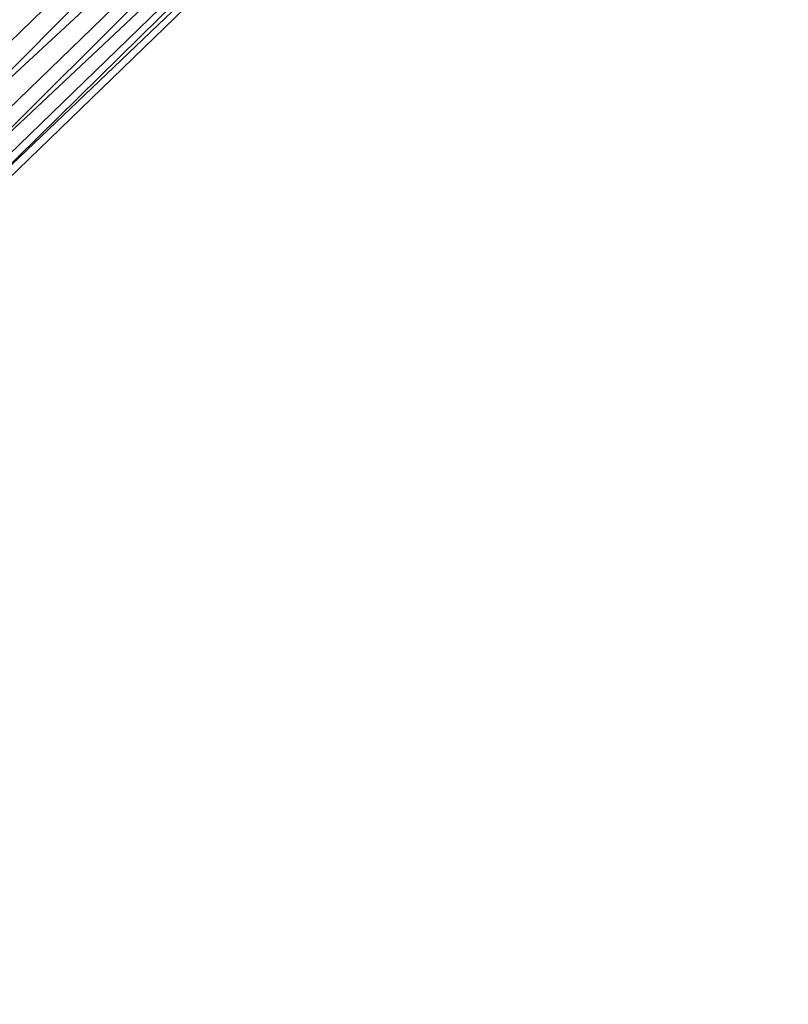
# Model space of a CAD drawing. Extents: x -91 to 91, y -91 to 262.
# Tile 450 of 480: x 48.46 to 51.06, y 42.75 to 46.08. Entities that reach past the tile are written whole.
import ezdxf

# ---------------------------------------------------------------- set-up
doc = ezdxf.new("R2010")
doc.units = 0
doc.header["$LTSCALE"] = 25.4
doc.layers.get('0').update_dxf_attribs({"linetype": 'CONTINUOUS'})

# ---------------------------------------------------------------- blocks, each defined once
blk = doc.blocks.new('ETE0_STL_1')
at = {"color": 0}
for p, q in [((45.3105, 42.987, 169.2591), (50.8355, 48.3387, 169.2591)), ((45.3105, 42.987, 169.2591), (50.8355, 48.3387, 169.2591)), ((45.4217, 42.8722, 169.4395), (50.8355, 48.3387, 169.2591)), ((45.4217, 42.8722, 169.4395), (50.8355, 48.3387, 169.2591)), ((45.3105, 42.987, 170.7561), (50.9467, 48.2239, 170.5757)), ((45.3105, 42.987, 170.7561), (50.9467, 48.2239, 170.5757)), ((45.4217, 42.8722, 170.5757), (50.9467, 48.2239, 170.5757)), ((45.4217, 42.8722, 170.5757), (50.9467, 48.2239, 170.5757)), ((45.4997, 42.7917, 170.3622), (50.9467, 48.2239, 170.5757)), ((45.4997, 42.7917, 170.3622), (50.9467, 48.2239, 170.5757)), ((45.4217, 42.8722, 169.4395), (51.0247, 48.1434, 169.653)), ((45.4217, 42.8722, 169.4395), (51.0247, 48.1434, 169.653)), ((45.4997, 42.7917, 169.653), (51.0247, 48.1434, 169.653)), ((45.4997, 42.7917, 169.653), (51.0247, 48.1434, 169.653)), ((45.5398, 42.7503, 169.8871), (51.0247, 48.1434, 169.653)), ((45.5398, 42.7503, 169.8871), (51.0247, 48.1434, 169.653)), ((45.4997, 42.7917, 170.3622), (51.0648, 48.1019, 170.1281)), ((45.4997, 42.7917, 170.3622), (51.0648, 48.1019, 170.1281)), ((45.5398, 42.7503, 170.1281), (51.0648, 48.1019, 170.1281)), ((45.5398, 42.7503, 170.1281), (51.0648, 48.1019, 170.1281)), ((45.5398, 42.7503, 169.8871), (51.0648, 48.1019, 170.1281)), ((45.5398, 42.7503, 169.8871), (51.0648, 48.1019, 170.1281)), ((47.5391, 45.1457, 320.5228), (49.7175, 47.2558, 319.8282)), ((47.5391, 45.1457, 320.5228), (49.7175, 47.2558, 319.8282)), ((47.6859, 44.9094, 320.1334), (49.823, 46.9795, 319.4519)), ((47.6859, 44.9094, 320.1334), (49.823, 46.9795, 319.4519)), ((47.5089, 44.8939, 319.2211), (49.5491, 46.8701, 318.5705)), ((47.5089, 44.8939, 319.2211), (49.5491, 46.8701, 318.5705)), ((47.675, 44.8185, 319.6635), (49.7623, 46.8403, 318.998)), ((47.675, 44.8185, 319.6635), (49.7623, 46.8403, 318.998))]:
    blk.add_line(p, q, dxfattribs=at)

msp = doc.modelspace()

# ---------------------------------------------------------------- block references
at = {"color": 253}
msp.add_blockref('ETE0_STL_1', (0, 0), dxfattribs=at)

doc.saveas('drawing.dxf')
